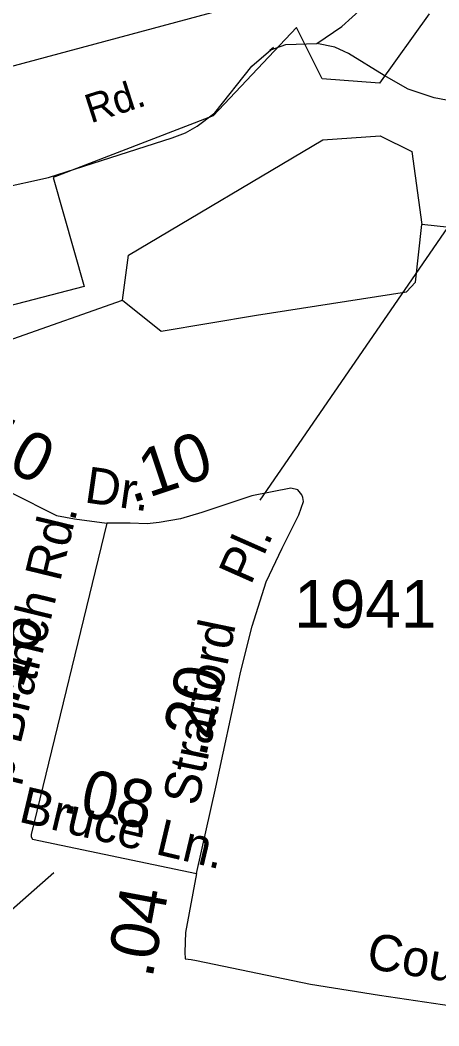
# Model space of a CAD drawing. Extents: x 2104537 to 2336408, y 34176 to 229611.
# Drawn here: x 2183268 to 2184362, y 72994 to 75625 of the extents above; entities that cross this region are included whole.
import ezdxf

# ---------------------------------------------------------------- set-up
doc = ezdxf.new("R2010")
doc.units = 0
for name, color, linetype in [('Exist Boundary Political City Limit New', 7, 'Continuous'), ('Exist Hydrographic Misc Water Feature', 7, 'Continuous'), ('Exist Hydrographic Pond Under 1500 Sq Ft', 7, 'Continuous'), ('Exist Road Non-System Type 51', 7, 'Continuous'), ('Exist Road Non-System Type 51 Label', 7, 'Continuous'), ('Exist Road Secondary Mileage Hundredths English Label', 7, 'Continuous'), ('Exist Road Secondary Type 51 Attributed', 7, 'Continuous'), ('Exist Road Secondary Type 51 Label', 7, 'Continuous'), ('Exist Road Secondary Type 51 Number Label', 7, 'Continuous'), ('Map Preparation Boundary City Limit Buffer Line', 7, 'Continuous')]:
    doc.layers.add(name, color=color, linetype=linetype)

msp = doc.modelspace()

# ---------------------------------------------------------------- linework, layer by layer
at = {"layer": 'Exist Boundary Political City Limit New'}
for points in [[(2184337, 75641.2), (2184207, 75459.8), (2184057, 75471.6), (2183990, 75605.8), (2183772, 75374.9), (2183354.5, 75213.7), (2183435, 74928), (2183237.5, 74876.7), (2183178.8, 75177.1), (2182791.2, 75182.5), (2182307.2, 75353), (2182058.2, 75492.2), (2181648.2, 75590), (2181715.2, 75692.5)], [(2182409, 75629.4), (2182838.8, 75487.4), (2183122.8, 75471.6), (2183827, 75660.7)]]:
    msp.add_lwpolyline(points, dxfattribs=at)
at = {"layer": 'Exist Hydrographic Misc Water Feature'}
msp.add_line((2184526.5, 75066.8), (2184317.5, 75090.5), dxfattribs=at)
msp.add_lwpolyline([(2180432.4, 74076.3), (2180998.5, 74078.5), (2181248.5, 74139.3), (2181547.5, 74317.2), (2181689.4, 74357.2), (2182155.5, 74394.1), (2182438.4, 74470.7), (2182961.5, 74690.2), (2183535.5, 74892.4)], dxfattribs=at)
at = {"layer": 'Exist Hydrographic Pond Under 1500 Sq Ft'}
for points in [[(2183535.5, 74892.4), (2183551.4, 75010.2), (2184058.5, 75312.1), (2184208.4, 75322.3), (2184291.5, 75281.3), (2184317.5, 75090.5)], [(2183535.5, 74892.4), (2183636.5, 74811.7), (2183885.5, 74852.8), (2184277.5, 74914.1), (2184301.5, 74939.9), (2184317.5, 75090.5)]]:
    msp.add_lwpolyline(points, dxfattribs=at)
at = {"layer": 'Exist Road Non-System Type 51'}
for points in [[(2184043.1, 75564.3), (2184108.6, 75608.6), (2184162.7, 75657.1), (2184201.9, 75700)], [(2182790.9, 75147.2), (2182876.5, 75144.2), (2182976.7, 75150.2), (2183028.6, 75155.1), (2183138.8, 75171), (2183215.2, 75185.6), (2183341.7, 75213), (2183665.6, 75317), (2183700, 75330.1), (2183730.5, 75347.6), (2183777.1, 75382.8), (2183873.3, 75504.9), (2183922.9, 75547)], [(2183922.9, 75547), (2183930, 75553.1), (2183920, 75546), (2183922.9, 75547)], [(2183922.9, 75547), (2183962.3, 75561.3), (2184043.1, 75564.3)], [(2184115.1, 75543.1), (2184090.5, 75554.5), (2184043.1, 75564.3)], [(2184382.4, 75415.4), (2184349.7, 75421.6), (2184282.2, 75444.8), (2184219, 75480.2), (2184125.9, 75538.1), (2184115.1, 75543.1)]]:
    msp.add_lwpolyline(points, dxfattribs=at)
at = {"layer": 'Exist Road Secondary Type 51 Attributed'}
for points in [[(2183005.2, 74505.5), (2183015, 74484.7), (2183045.1, 74457.8), (2183058.4, 74444.4), (2183086.5, 74426.7), (2183110.2, 74414.8), (2183244.9, 74388.2), (2183362.5, 74329), (2183409.9, 74320.1), (2183494.6, 74308.8)], [(2184003.8, 74383), (2183993.9, 74395.9), (2183975.5, 74400.8), (2183873.4, 74380.8), (2183742.5, 74337.1), (2183687, 74320.8), (2183631.5, 74311.2), (2183599.7, 74307.5), (2183555.3, 74309), (2183494.6, 74308.8)], [(2183843.6, 73918.5), (2183874.2, 74039.8), (2183911, 74155.3), (2183952.8, 74244), (2183996.3, 74331), (2184008, 74366.2), (2184006.5, 74375.9), (2184003.8, 74383)], [(2183494.6, 74308.8), (2183296.4, 73494.7), (2183296.6, 73488.5)], [(2183728.7, 73392.2), (2183778.9, 73618.1), (2183839.1, 73897.6), (2183843.6, 73918.5)], [(2183296.6, 73488.5), (2183300.4, 73482.8), (2183728.7, 73392.2)], [(2183728.7, 73392.2), (2183700.3, 73238.3), (2183697.9, 73186.6), (2183698.8, 73169.3)], [(2183698.8, 73169.3), (2183715.2, 73167.4), (2183728.7, 73164.7), (2184026.4, 73102.7), (2184207.1, 73074.3), (2184418.7, 73042.5), (2184734.8, 72995.6), (2184788.3, 72994), (2184853.5, 72999), (2184915.4, 73007.4), (2185079.3, 73044.2), (2185390.1, 73102.9)]]:
    msp.add_lwpolyline(points, dxfattribs=at)
at = {"layer": 'Exist Road Secondary Type 51 Number Label'}
for p, q in [((2183894.8, 74369.3), (2184600.3, 75395.6)), ((2183356, 73394.4), (2182932.7, 73022.4))]:
    msp.add_line(p, q, dxfattribs=at)
at = {"layer": 'Map Preparation Boundary City Limit Buffer Line'}
for points in [[(2184337, 75641.2), (2184207, 75459.8), (2184057, 75471.6), (2183990, 75605.8), (2183772, 75374.9), (2183354.5, 75213.7), (2183435, 74928), (2183237.5, 74876.7), (2183178.8, 75177.1), (2182791.2, 75182.5), (2182307.2, 75353), (2182058.2, 75492.2), (2181648.2, 75590), (2181715.2, 75692.5)], [(2182409, 75629.4), (2182838.8, 75487.4), (2183122.8, 75471.6), (2183827, 75660.7)]]:
    msp.add_lwpolyline(points, dxfattribs=at)

# ---------------------------------------------------------------- texts
at = {"layer": 'Exist Road Non-System Type 51 Label'}
msp.add_text('Rd.', height=75, rotation=17.8009, dxfattribs=at).set_placement((2183452.2, 75354.8))
at = {"layer": 'Exist Road Secondary Mileage Hundredths English Label'}
for s, rotation, p in [('.10', 333.2797, (2183106.7, 74512)), ('.10', 18.4433, (2183559.5, 74360.9)), ('.16', 71.3082, (2183258.5, 73830.2)), ('.20', 77.8406, (2183753, 73693.5)), ('.08', 348.0593, (2183374.1, 73554.8)), ('.04', 79.5358, (2183613.2, 73116))]:
    msp.add_text(s, height=125, rotation=rotation, dxfattribs=at).set_placement(p)
at = {"layer": 'Exist Road Secondary Type 51 Label'}
for s, rotation, p in [('Dr.', 351.8792, (2183433.6, 74363.8)), ('Deep Branch Rd.', 76.3214, (2183188.2, 73398.8)), ('Pl.', 66.0761, (2183870.4, 74144.9)), ('Stratford', 78.2664, (2183732.7, 73566.8)), ('Bruce Ln.', 346.6824, (2183261.1, 73528.7)), ('Country', 350.6556, (2184170.2, 73145.1))]:
    msp.add_text(s, height=95, rotation=rotation, dxfattribs=at).set_placement(p)
at = {"layer": 'Exist Road Secondary Type 51 Number Label'}
msp.add_text('1941', height=125, dxfattribs=at).set_placement((2183984, 74035.3))

doc.saveas('drawing.dxf')
